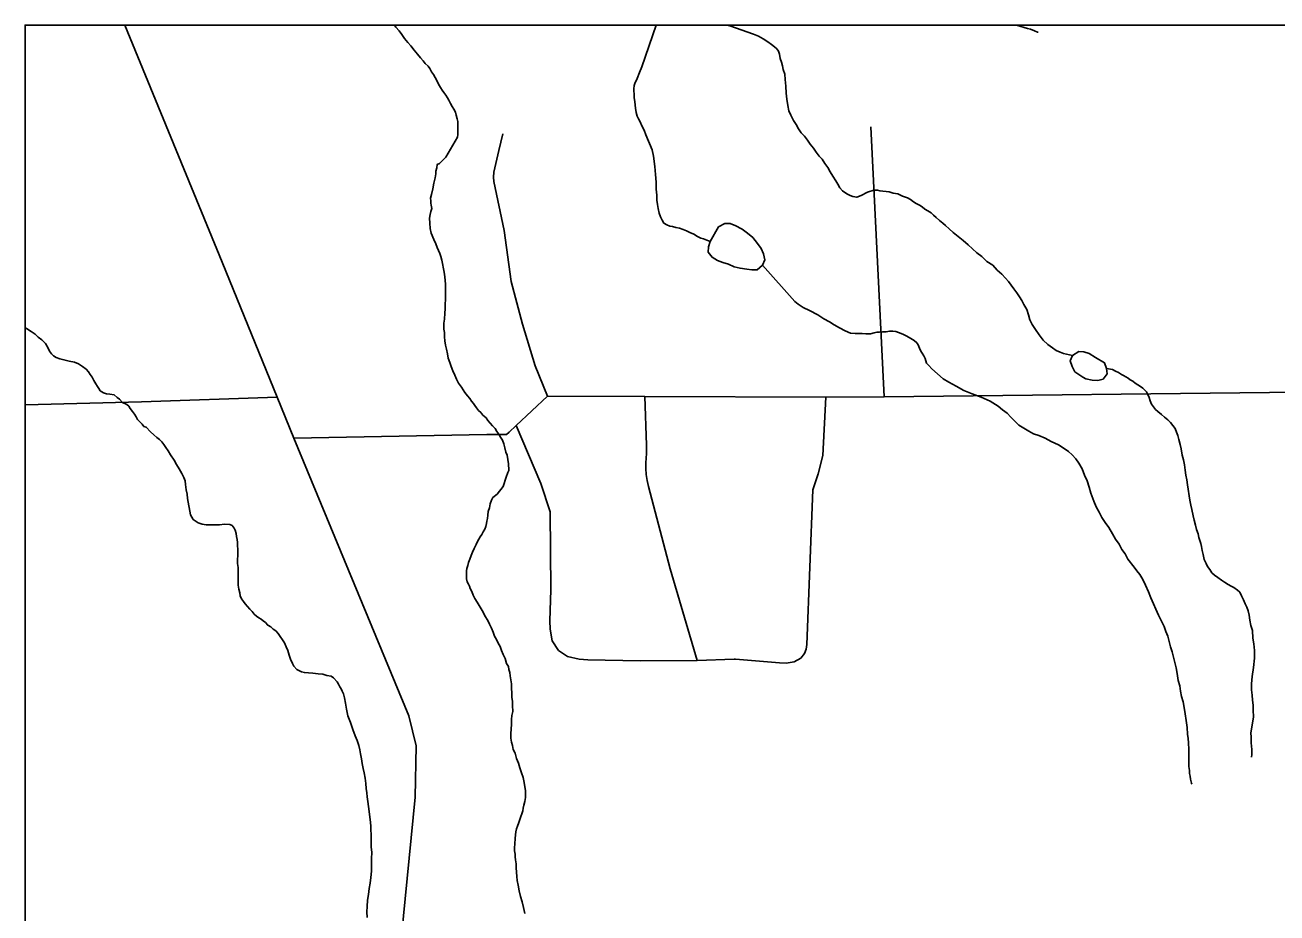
# Model space of a CAD drawing. Extents: x 103424 to 290657, y 38711 to 110967.
# Drawn here: x 103424 to 109123, y 106924 to 110967 of the extents above; entities that cross this region are included whole.
import ezdxf

# ---------------------------------------------------------------- set-up
doc = ezdxf.new("R2010")
doc.units = 0
for name, color, linetype in [('GM_X_City_Street', 7, 'Continuous'), ('GM_X_Corporation', 7, 'Continuous'), ('GM_X_County_Road', 7, 'Continuous'), ('GM_X_Minor_Lake', 7, 'Continuous'), ('GM_X_Minor_River', 7, 'Continuous'), ('GM_X_State_Route', 7, 'Continuous')]:
    doc.layers.add(name, color=color, linetype=linetype)

msp = doc.modelspace()

# ---------------------------------------------------------------- linework, layer by layer
at = {"layer": 'GM_X_City_Street'}
msp.add_line((107334.8, 109274.3), (107273.9, 110503.1), dxfattribs=at)
for points in [[(105802.7, 109276.8), (105745.7, 109415.2), (105688, 109605.4), (105636.4, 109799.5), (105605.2, 110032), (105557.7, 110254.4), (105556.3, 110274.1), (105557.4, 110297.4), (105580.5, 110395.7), (105599, 110472.3)], [(105659.7, 109143.4), (105771.6, 108879.8), (105813.5, 108750.3), (105817.9, 108394.8), (105813.3, 108253.4), (105814.8, 108215.5), (105824, 108163), (105851.9, 108119.8), (105893.7, 108092.1), (105946.6, 108080.3), (105986, 108076.8), (106224, 108071.5), (106483.5, 108073), (106652.2, 108079.2), (106657.8, 108079.4), (106858.2, 108062.2), (106888.4, 108061.6), (106924.2, 108066.9), (106954.5, 108083.4), (106972.1, 108104.7), (106979.6, 108125.3), (106982.9, 108146.4), (107010.1, 108851.2), (107034.7, 108923.8), (107055.2, 109006.5), (107068.4, 109272.7)], [(106483.5, 108073), (106361, 108491), (106261.8, 108865.2), (106255.5, 108892.5), (106251.2, 108920.8), (106249.2, 108947.1), (106249.4, 108973.4), (106252.4, 109016.7), (106252.6, 109054.2), (106245.4, 109275.2)]]:
    msp.add_lwpolyline(points, dxfattribs=at)
at = {"layer": 'GM_X_Corporation'}
for points in [[(119699, 110967.2), (103423.7, 110967.2), (103423.7, 96534.8), (105081.7, 96574.5), (115542.1, 96665), (117026.4, 96688.2), (119663.9, 96690), (119706.4, 99064.2), (119709.7, 99445.7), (119720.8, 106006.3), (119719.8, 106322.8), (119716.9, 106542.5)], [(119675.5, 110967.2), (103423.7, 110967.2), (103423.7, 96476), (115542.1, 96665), (117026.4, 96688.2), (119663.9, 96690), (119681.7, 104183.1)], [(119699, 110967.2), (103423.7, 110967.2), (103423.7, 96534.8), (105081.7, 96574.5), (115542.1, 96665), (117026.4, 96688.2), (119663.9, 96690), (119706.4, 99064.2), (119709.7, 99445.7), (119720.8, 106006.3), (119719.8, 106322.8), (119716.9, 106542.5)]]:
    msp.add_lwpolyline(points, close=True, dxfattribs=at)
at = {"layer": 'GM_X_County_Road'}
for points in [[(103423.7, 109237.1), (103954.6, 109251.6), (104571.7, 109272.4)], [(104647.8, 109085.2), (105525.2, 109102.3), (105615.6, 109103.2), (105627.4, 109113.8), (105659.7, 109143.4), (105802.7, 109276.8), (106245.4, 109275.2), (107068.4, 109272.7), (107334.8, 109274.3), (109224.4, 109296.1)]]:
    msp.add_lwpolyline(points, dxfattribs=at)
at = {"layer": 'GM_X_Minor_Lake'}
for points in [[(106580.7, 110047.5), (106543, 109982), (106535.1, 109957.8), (106533.2, 109933.6), (106551.5, 109909.5), (106575.7, 109895.5), (106599.9, 109885.6), (106626.1, 109877.6), (106652.4, 109865.7), (106678.5, 109859.8), (106708.7, 109855.9), (106732.9, 109852), (106757.1, 109852.1)], [(106687.8, 110037.6), (106685.6, 110039.2), (106659.3, 110053.2), (106633.1, 110063.1), (106609, 110063), (106580.7, 110047.5)], [(106757.1, 109852.1), (106781.1, 109874.4), (106791, 109898.7), (106784.8, 109924.9), (106774.6, 109949), (106758.4, 109973.1), (106736.1, 109999.2), (106711.8, 110019.2), (106687.8, 110037.6)], [(108296.8, 109452.5), (108268.4, 109471.3), (108244.2, 109479.2), (108220, 109481.1), (108191.9, 109462.8), (108182, 109438.5), (108190.2, 109412.4), (108202.4, 109388.2), (108238.2, 109363.5)], [(108307.3, 109348.5), (108331.4, 109354.7), (108349.4, 109379), (108347.2, 109403.1), (108337, 109429.3), (108296.8, 109452.5)], [(108238.2, 109363.5), (108252.9, 109356.3), (108281.1, 109350.4), (108307.3, 109348.5)]]:
    msp.add_lwpolyline(points, dxfattribs=at)
at = {"layer": 'GM_X_Minor_River'}
for points in [[(105105.3, 110967.2), (105111.9, 110958.2), (105126.3, 110940.3), (105138.7, 110924.3), (105151.1, 110906.3), (105165.5, 110888.3), (105179.9, 110872.4), (105194.4, 110852.4), (105210.8, 110834.4), (105223.2, 110818.4), (105235.5, 110804.5), (105245.8, 110792.5), (105258.1, 110780.6), (105266.4, 110768.6), (105274.7, 110754.6), (105283, 110742.5), (105291.3, 110728.5), (105297.6, 110714.5), (105305.9, 110698.4), (105314.2, 110682.4), (105322.5, 110670.4), (105330.8, 110660.4), (105339, 110648.4), (105347.3, 110636.4), (105353.5, 110624.4), (105359.8, 110610.3), (105368.1, 110596.3), (105376.4, 110584.3), (105382.7, 110570.3), (105387, 110556.2), (105391.3, 110540.1), (105393.5, 110528), (105393.7, 110515.9), (105393.9, 110501.7), (105394.2, 110485.6), (105394.5, 110469.4), (105392.6, 110457.3), (105339.6, 110365.6), (105309.8, 110336.9)], [(106296.8, 110967.2), (106231.2, 110776.7), (106221.5, 110750.3), (106209.9, 110723.9), (106200.1, 110701.5), (106196.3, 110691.4), (106194.5, 110677.2), (106194.7, 110667.1), (106196.9, 110653), (106197.2, 110636.8), (106199.5, 110616.7), (106202, 110588.4), (106206.4, 110568.3), (106210.7, 110552.2), (106216.9, 110540.2), (106223.2, 110526.1), (106231.6, 110508.1), (106242, 110488), (106250.4, 110467.9), (106277.8, 110399.6), (106284.3, 110369.4), (106291.1, 110323.1), (106293.8, 110286.7), (106296.3, 110252.4), (106296.9, 110220.1), (106299.4, 110191.9), (106299.7, 110169.6), (106302.1, 110149.5), (106306.4, 110131.4), (106310.8, 110111.2), (106317.1, 110093.1), (106323.4, 110079.1), (106331.7, 110065.1), (106346, 110057.2), (106358.2, 110051.3), (106370.3, 110049.5), (106386.5, 110045.7), (106402.8, 110041.9), (106419, 110036), (106435.2, 110030.2), (106449.5, 110022.3), (106467.8, 110014.5), (106484.1, 110004.7), (106500.4, 109996.8), (106512.6, 109993), (106543, 109982)], [(106617.9, 110967.2), (106635.9, 110962.5), (106658.3, 110954.8), (106739.5, 110925.7), (106761.9, 110915.9), (106784.3, 110904.1), (106804.7, 110890.3), (106821, 110878.4), (106835.3, 110868.5), (106845.6, 110858.5), (106853.8, 110848.6), (106858.1, 110834.5), (106860.4, 110814.3), (106866.7, 110798.2), (106871.1, 110782.1), (106875.4, 110764), (106881.8, 110743.9), (106884.2, 110719.7), (106886.7, 110689.4), (106889.2, 110657.2), (106891.7, 110628.9), (106896.2, 110600.7), (106900.7, 110576.5), (106909.1, 110556.4), (106921.6, 110532.4), (106934, 110514.4), (106944.4, 110494.3), (106956.8, 110476.3), (106971.2, 110460.4), (106985.6, 110442.4), (106998, 110424.4), (107012.5, 110406.4), (107024.9, 110388.4), (107039.3, 110370.5), (107051.6, 110356.5), (107064.1, 110336.5), (107078.5, 110318.5), (107088.9, 110298.5), (107101.4, 110278.4), (107113.8, 110258.4), (107124.2, 110242.4), (107132.5, 110226.4), (107144.9, 110212.4), (107155.1, 110204.5), (107167.3, 110196.6), (107179.5, 110190.7), (107191.7, 110186.8), (107209.9, 110183.1), (107230, 110191.4), (107258, 110206), (107288.2, 110214.5), (107304.3, 110214.8), (107314.4, 110212.9), (107356.9, 110207.4), (107375.2, 110201.7), (107397.4, 110197.9)], [(107936.5, 110967.2), (107952.2, 110961.7), (107972.4, 110956), (107986.6, 110952.1), (108000.8, 110948.3), (108019.1, 110940.5), (108033.3, 110934.6), (108035.4, 110934.7)], [(105309.8, 110336.9), (105299.8, 110332.7), (105298, 110316.5), (105294.2, 110302.3), (105294.4, 110290.2), (105290.7, 110271.9), (105285, 110247.6), (105279.4, 110221.2), (105273.8, 110194.9), (105270, 110178.7), (105270.2, 110166.6), (105270.4, 110156.5), (105272.6, 110146.4), (105274.8, 110132.3), (105271, 110118.1), (105267.2, 110103.9), (105265.5, 110087.7), (105265.8, 110065.5), (105268.2, 110041.3), (105272.6, 110019.1), (105285.2, 109991), (105293.6, 109970.9), (105299.9, 109954.9), (105306.2, 109940.8), (105312.5, 109926.8), (105316.8, 109912.7), (105321.1, 109896.6), (105332.1, 109842.2), (105334.4, 109820), (105337, 109787.7), (105337.4, 109763.5), (105337.8, 109741.3), (105338.1, 109719.1), (105336.5, 109694.8), (105336.8, 109674.6), (105335.2, 109654.4), (105333.6, 109628.1), (105329.8, 109609.8), (105330.1, 109595.7), (105330.3, 109581.6), (105332.5, 109567.5), (105332.9, 109547.3), (105335.2, 109529.1), (105337.5, 109508.9), (105341.9, 109490.8), (105346.2, 109470.7), (105350.6, 109450.5), (105357, 109430.4), (105363.4, 109412.3), (105371.8, 109392.3), (105380.2, 109372.2), (105388.5, 109354.1), (105396.9, 109336.1), (105411.3, 109318.1), (105425.9, 109294.1), (105438.2, 109278.1), (105448.5, 109266.1), (105456.8, 109254.1), (105465, 109244.1), (105471.2, 109234.1), (105479.5, 109224.1), (105487.8, 109212.1), (105498, 109202.2), (105508.3, 109190.2), (105522.6, 109178.3), (105530.9, 109166.3), (105541.2, 109154.3), (105551.5, 109142.4), (105563.8, 109130.4), (105572.1, 109116.4), (105580.4, 109104.4), (105588.7, 109090.4), (105597, 109076.4), (105603.3, 109060.3), (105607.6, 109042.2), (105612, 109022), (105618.3, 109008), (105625, 108969.7), (105625.2, 108959.6), (105625.3, 108949.5), (105625.5, 108939.4), (105621.6, 108929.3), (105613.9, 108908.9), (105600.4, 108866.3), (105572.7, 108831.5), (105552.8, 108815.1), (105547, 108802.9), (105541.2, 108786.6), (105537.4, 108768.4), (105531.7, 108752.2), (105529.9, 108736), (105528.2, 108719.8), (105526.3, 108707.6), (105524.5, 108697.5), (105520.7, 108683.3), (105516.8, 108671.1), (105509, 108658.9), (105503.1, 108646.7), (105495.2, 108636.5), (105489.3, 108626.3), (105483.4, 108616.1)], [(107397.4, 110197.9), (107417.8, 110188.1), (107440.1, 110180.4), (107454.4, 110172.5), (107468.7, 110162.6), (107480.9, 110154.7), (107495.2, 110146.9), (107507.4, 110139), (107519.7, 110129), (107533.9, 110121.2), (107548.2, 110111.3), (107558.5, 110101.3), (107570.8, 110091.4), (107587.2, 110077.5), (107601.5, 110065.6), (107613.8, 110053.7), (107630.2, 110039.8), (107648.6, 110021.8), (107671.1, 110004), (107693.6, 109986.1), (107716.2, 109966.3), (107736.6, 109948.4), (107757.1, 109930.5), (107779.6, 109912.7), (107802.2, 109890.8), (107828.7, 109873), (107849.3, 109851), (107869.7, 109833.2), (107886.2, 109815.2), (107900.6, 109799.3), (107913, 109783.3), (107925.4, 109765.3), (107937.8, 109747.3), (107950.2, 109729.3), (107960.5, 109713.3), (107970.9, 109695.3), (107983.4, 109671.2), (107991.9, 109647.1), (107998.3, 109624.9), (108008.8, 109602.9), (108023.3, 109580.9), (108039.8, 109556.9), (108058.4, 109532.9), (108078.9, 109513), (108101.4, 109497.2), (108117.7, 109485.3), (108136, 109477.5), (108150.2, 109471.6), (108191.9, 109462.8)], [(106927.7, 109707.7), (106781.1, 109874.4)], [(106927.7, 109707.7), (106943.4, 109696.3), (106965.8, 109680.4), (106994.3, 109666.7), (107033, 109647.1), (107059.5, 109629.3), (107086, 109615.5), (107106.4, 109601.7), (107130.9, 109587.9), (107157.4, 109574.2), (107181.7, 109564.4), (107201.9, 109562.7), (107214.1, 109562.9), (107234.2, 109563.2), (107250.4, 109561.4), (107272.6, 109561.7), (107288.7, 109566), (107300.8, 109568.2), (107312.9, 109568.4), (107327, 109570.6), (107343.1, 109570.8), (107359.2, 109573.1), (107373.4, 109573.3), (107387.5, 109571.5), (107399.7, 109567.6), (107420, 109559.9), (107438.3, 109550), (107456.7, 109540.2), (107471, 109530.3), (107483.2, 109520.4), (107489.5, 109510.4), (107495.8, 109496.3), (107502, 109482.3), (107508.3, 109472.3), (107514.5, 109460.2), (107520.8, 109448.2), (107527.2, 109428.1), (107537.4, 109416.1), (107551.8, 109402.2), (107603, 109356.5), (107629.5, 109340.7), (107662.1, 109323), (107696.8, 109303.3), (107735.4, 109287.7), (107776, 109272.1), (107816.7, 109254.6), (107853.4, 109230.9), (107873.8, 109215), (107894.3, 109199.1), (107910.7, 109181.2), (107929.2, 109163.3), (107947.7, 109145.4), (107970.1, 109131.6), (107992.5, 109117.8), (108014.9, 109105.9), (108039.3, 109098.2), (108067.7, 109086.5), (108094.2, 109070.8), (108128.8, 109055.1), (108153.3, 109039.3), (108173.7, 109025.5), (108190.1, 109009.5), (108206.6, 108991.6), (108221, 108971.6), (108235.6, 108945.6), (108246.1, 108917.4), (108258.7, 108891.3), (108267.2, 108863.2), (108275.7, 108835), (108288.4, 108798.8), (108299, 108772.7), (108313.5, 108748.7), (108326, 108724.6), (108340.5, 108702.6), (108357, 108678.6), (108373.6, 108650.6), (108388.2, 108626.6), (108404.7, 108602.6), (108417.2, 108578.5), (108431.7, 108558.5), (108444.2, 108534.4), (108473, 108498.5), (108485.4, 108482.5), (108497.8, 108464.5), (108512.3, 108442.5), (108524.9, 108416.4), (108537.5, 108386.3), (108548, 108358.2), (108583.6, 108279.9), (108598.3, 108249.8), (108608.7, 108227.7), (108617.1, 108205.7), (108625.6, 108183.6), (108632, 108159.4), (108638.5, 108135.3), (108644.9, 108113.1)], [(103423.7, 109591), (103430.6, 109585.8), (103451, 109572), (103469.4, 109560.1), (103483.8, 109546.2), (103500.1, 109534.3), (103516.5, 109516.4), (103526.9, 109498.4), (103535.3, 109482.3), (103543.5, 109470.3), (103553.8, 109460.4), (103566, 109452.5), (103582.3, 109446.7), (103600.5, 109442.9), (103624.8, 109437.2), (103649.2, 109431.5), (103667.4, 109423.7), (103685.8, 109411.8), (103702.1, 109399.9), (103712.4, 109388), (103720.7, 109376), (103729, 109364), (103737.3, 109347.9), (103745.6, 109333.9), (103753.9, 109321.9), (103760.1, 109311.9), (103766.3, 109301.9), (103780.6, 109292), (103794.8, 109288.2), (103809, 109286.4), (103829.2, 109282.6), (103843.6, 109270.7), (103853.8, 109262.8), (103868.1, 109248.8), (103886.5, 109239), (103896.7, 109231.1), (103902.9, 109221.1), (103913.2, 109207.1), (103921.5, 109195.1), (103929.8, 109183.1), (103936, 109171.1), (103944.3, 109161.1), (103956.6, 109149.1), (103964.8, 109139.2), (103975, 109135.3), (103995.5, 109115.4), (104009.9, 109101.4), (104024.2, 109089.5), (104036.5, 109079.6), (104046.7, 109069.6), (104055, 109057.7), (104065.3, 109043.7), (104075.7, 109027.7), (104086.1, 109009.6), (104102.6, 108985.6), (104113, 108965.6), (104125.5, 108945.6), (104137.9, 108925.5), (104146.3, 108907.5), (104152.6, 108891.4), (104154.9, 108875.3), (104157.3, 108851.1), (104161.7, 108830.9), (104164, 108810.8), (104177.4, 108736.2), (104183.6, 108726.2), (104189.8, 108716.2), (104212.3, 108700.4), (104230.5, 108694.6), (104248.8, 108690.8), (104266.9, 108691.1), (104287.1, 108691.4), (104309.3, 108691.7), (104331.5, 108694), (104355.7, 108692.4)], [(108347.2, 109403.1), (108373.5, 109398.1), (108387.7, 109390.3), (108402, 109384.4), (108414.2, 109376.5), (108424.4, 109370.6), (108434.6, 109364.7), (108444.8, 109358.8), (108455, 109350.8), (108467.2, 109345), (108477.5, 109337), (108489.7, 109329.1), (108501.9, 109321.2), (108512.2, 109313.3), (108528.6, 109297.4), (108534.8, 109285.3), (108541.1, 109271.3), (108545.4, 109255.2), (108551.7, 109241.1), (108560, 109229.1), (108570.3, 109217.2), (108580.5, 109207.2), (108596.9, 109193.3), (108611.2, 109181.4), (108625.5, 109169.5), (108637.9, 109157.5), (108648.2, 109143.6), (108658.5, 109129.6), (108664.8, 109113.5), (108671.1, 109097.4), (108675.5, 109079.3), (108681.9, 109057.2), (108686.3, 109037), (108690.8, 109008.8), (108697.2, 108986.7), (108701.6, 108964.5), (108704, 108940.3), (108708.4, 108918.2), (108712.8, 108896), (108715.2, 108873.8), (108726.4, 108803.3), (108730.8, 108781.1), (108735.2, 108761), (108741.7, 108732.8)], [(104355.7, 108692.4), (104365.9, 108688.5), (104376.2, 108676.5), (104380.4, 108666.5), (104384.6, 108652.4), (104386.9, 108638.3), (104389.1, 108624.2), (104391.4, 108610.1), (104391.6, 108595.9), (104391.9, 108579.8), (104392.4, 108551.5), (104390.6, 108533.3), (104390.9, 108515.1), (104393.2, 108497), (104393.6, 108476.7), (104393.9, 108456.6), (104394.3, 108434.3), (104394.6, 108416.2), (104396.9, 108398), (104401.2, 108381.9), (104403.4, 108367.8), (104409.7, 108353.8), (104418, 108341.8), (104426.2, 108331.8), (104436.5, 108319.8), (104446.8, 108307.8), (104457.1, 108295.9), (104467.4, 108283.9), (104477.6, 108276), (104487.9, 108268), (104498, 108262.1), (104508.3, 108254.2), (104518.5, 108246.3), (104528.8, 108234.3), (104543, 108226.4), (104553.3, 108216.5), (104565.5, 108208.6), (104575.8, 108196.6), (104604.8, 108154.6), (104613.1, 108136.5), (104619.5, 108118.4), (104625.9, 108098.3), (104632.2, 108080.2), (104640.6, 108060.2), (104646.9, 108048.1), (104661.3, 108032.2), (104681.6, 108022.4), (104695.8, 108018.6), (104714, 108016.8), (104734.2, 108015.1), (104758.5, 108013.4), (104778.7, 108011.7), (104797, 108005.9), (104817.2, 108002.2), (104827.5, 107994.2), (104843.9, 107976.3), (104850.1, 107966.3), (104856.4, 107954.3), (104862.6, 107944.2), (104866.8, 107934.2), (104873, 107922.2), (104877.4, 107904.1), (104881.8, 107879.9), (104886.3, 107851.7), (104892.9, 107821.4), (104905.5, 107791.3), (104916.1, 107759.2), (104926.7, 107731), (104935.1, 107708.9), (104943.5, 107686.8), (104947.9, 107666.7), (104950.2, 107648.5), (104954.6, 107626.4), (104959, 107604.2), (104963.4, 107582.1), (104967.8, 107561.9), (104972.2, 107537.8), (104974.6, 107513.5), (104977, 107491.4), (104979.4, 107471.2), (104981.7, 107453), (104984.1, 107430.8), (104986.5, 107408.7), (104990.8, 107386.5), (104993.3, 107360.3), (104995.7, 107338.1), (104998, 107317.9), (104998.3, 107299.7), (104998.6, 107283.6), (104999.6, 107225), (105002, 107198.8), (105000.4, 107172.5), (105000.9, 107146.2), (105001.4, 107113.9), (104997.8, 107085.6), (104994.2, 107059.2), (104990.6, 107035), (104987, 107008.6), (104983.4, 106982.3), (104981.8, 106954), (104980.2, 106929.7)], [(108741.7, 108732.8), (108746.1, 108712.6), (108752.5, 108690.5), (108756.9, 108670.4), (108763.3, 108650.3), (108767.6, 108634.2), (108771.8, 108620.1), (108776.1, 108606), (108778.4, 108591.9), (108782.7, 108573.8), (108787, 108555.6), (108791.4, 108533.5), (108799.8, 108515.4), (108806.1, 108501.4), (108816.4, 108487.4), (108826.7, 108473.4), (108839, 108461.5), (108853.3, 108451.6), (108869.7, 108439.7), (108884, 108429.8), (108900.3, 108419.9), (108914.5, 108412.1), (108926.8, 108406.2), (108943.1, 108394.3), (108953.3, 108384.3), (108961.7, 108368.3), (108970.1, 108350.2), (108978.4, 108332.2), (108984.8, 108316.1), (108991.1, 108300), (108995.4, 108279.9), (108999.8, 108257.8), (109004.3, 108233.6), (109010.7, 108209.4), (109013.3, 108175.1), (109017.8, 108148.9), (109020.3, 108118.6), (109020.8, 108084.3), (109015.5, 108041.8), (109010.1, 108001.3), (109006.6, 107966.9), (109007.1, 107940.7), (109009.5, 107916.4), (109011.9, 107892.2), (109014.3, 107870), (109014.6, 107847.8), (109015.1, 107817.5), (109004.3, 107742.6), (109004.5, 107726.5), (109004.7, 107714.3), (109005, 107698.2), (109007.2, 107684.1), (109007.5, 107667.9), (109007.7, 107653.8), (109007.9, 107643.7), (109006, 107635.6), (109006, 107633.5)], [(105483.4, 108616.1), (105477.6, 108601.8), (105467.8, 108583.5), (105460, 108567.2), (105454.2, 108551), (105448.4, 108534.7), (105442.6, 108520.5), (105438.8, 108506.3), (105435, 108492.1), (105433.1, 108482), (105433.3, 108469.9), (105433.5, 108457.8), (105433.7, 108445.6), (105436, 108431.5), (105442.2, 108421.5), (105446.4, 108411.5), (105450.6, 108401.4), (105456.9, 108387.4), (105463.2, 108371.3), (105471.5, 108355.3), (105481.9, 108339.3), (105508.9, 108293.2), (105517.2, 108277.2), (105529.7, 108255.1), (105538.1, 108239.1), (105546.4, 108221), (105554.8, 108203), (105561.2, 108184.9), (105569.5, 108168.8), (105577.8, 108152.8), (105586.2, 108136.8), (105592.5, 108118.7), (105600.9, 108100.6), (105609.3, 108082.5), (105615.7, 108060.4), (105624, 108046.4), (105626.2, 108032.3), (105630.5, 108018.2), (105632.8, 108004.1), (105635.1, 107985.9), (105637.4, 107967.8), (105637.7, 107947.6), (105640.1, 107925.4), (105640.4, 107907.2), (105642.8, 107887.1), (105643, 107868.9), (105643.5, 107840.6), (105639.8, 107822.4), (105638.1, 107804.2), (105638.4, 107781.9), (105636.7, 107761.7), (105635.1, 107739.5), (105635.4, 107719.3), (105637.7, 107701.1), (105642, 107687), (105646.3, 107668.9), (105654.7, 107650.9), (105661.2, 107626.7), (105669.6, 107606.6), (105676, 107584.5), (105684.4, 107562.4), (105690.8, 107540.3), (105695.2, 107518.1), (105699.6, 107498), (105701.9, 107481.8), (105702.1, 107467.7), (105702.4, 107449.5), (105698.7, 107431.3), (105694.9, 107415.1), (105691.1, 107400.9), (105689.3, 107388.7), (105675.8, 107350.1), (105672, 107335.9), (105666.2, 107319.7), (105660.3, 107307.5), (105658.6, 107293.3), (105656.8, 107279.1), (105655, 107263), (105653.4, 107238.7), (105651.7, 107220.5), (105651.9, 107206.3), (105654.2, 107192.2), (105654.4, 107180.1), (105656.6, 107166), (105658.9, 107147.8), (105659.2, 107129.7), (105661.6, 107109.5), (105661.9, 107089.3), (105664.2, 107071.2), (105668.6, 107051), (105673.1, 107024.8), (105679.5, 106998.6), (105686, 106974.5), (105692.5, 106948.3), (105699, 106922.2)], [(108644.9, 108113.1), (108651.4, 108089), (108657.8, 108064.8), (108664.3, 108040.7), (108668.7, 108014.5), (108673.3, 107982.2), (108679.8, 107958.1), (108684.2, 107933.9), (108688.6, 107909.7), (108695.1, 107885.6), (108699.5, 107859.4), (108704, 107831.1), (108708.6, 107800.9), (108713.1, 107768.6), (108715.6, 107738.4), (108718, 107718.2), (108720.4, 107698), (108720.9, 107667.7), (108721.2, 107645.5), (108721.5, 107625.3), (108721.8, 107609.2), (108722.1, 107591), (108724.4, 107572.8), (108724.7, 107558.7), (108726.9, 107546.6), (108729.1, 107532.5), (108731.4, 107520.4), (108733.5, 107514.4), (108735.5, 107510.4)], [(104980.2, 106929.7), (104980.6, 106903.5)]]:
    msp.add_lwpolyline(points, dxfattribs=at)
at = {"layer": 'GM_X_State_Route'}
msp.add_lwpolyline([(105082.8, 96571.6), (105039.8, 96724.5), (105020.9, 96890.4), (105008.1, 97551.4), (104939.5, 98814.6), (104922.1, 99907.6), (104931.7, 101615), (104927.2, 103282.8), (104908.1, 104137.7), (104950.4, 104745), (104984.3, 105149.2), (105100.7, 106448.5), (105200.1, 107451.5), (105204.4, 107684.3), (105170.5, 107821.8), (104647.8, 109085.2), (104571.7, 109272.4), (104320.4, 109887.3), (103877.8, 110967.2)], dxfattribs=at)

doc.saveas('drawing.dxf')
